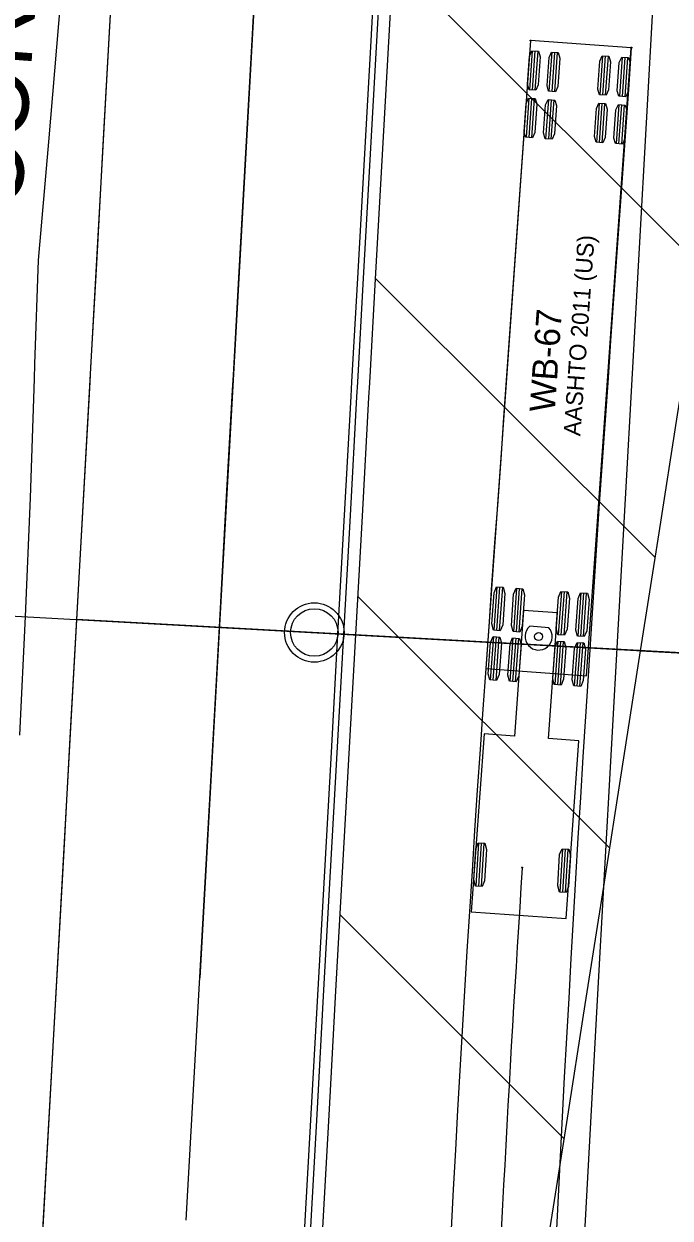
# Model space of a CAD drawing. Extents: x -70 to 701944, y -4 to 666871.
# Drawn here: x 664342.4 to 664396.7, y 657185.7 to 657286.2 of the extents above; entities that cross this region are included whole.
import ezdxf

# ---------------------------------------------------------------- set-up
doc = ezdxf.new("R2010")
doc.units = 0
for name, color, linetype in [('R_Detour', 7, 'Continuous'), ('R_Horz Alg', 7, 'Continuous'), ('R_No Plot', 7, 'Continuous'), ('R_Proposed Const Limits', 7, 'Continuous'), ('R_Proposed Road', 7, 'Continuous'), ('R_Striping', 7, 'Continuous'), ('R_Water', 7, 'Continuous'), ('T_Indications', 7, 'Continuous'), ('T_Vehicle Path Lt Major', 7, 'Continuous')]:
    doc.layers.add(name, color=color, linetype=linetype)

msp = doc.modelspace()

# ---------------------------------------------------------------- linework, layer by layer
at = {"layer": 'R_Detour'}
msp.add_line((664293.54, 657239.01), (664401.25, 657233.03), dxfattribs=at)
at = {"layer": 'R_Horz Alg'}
msp.add_lwpolyline([(664394.26, 657233.42), (664408.24, 657232.64)], dxfattribs=at)
at = {"layer": 'R_No Plot'}
for p, q in [((664396.26, 657305.26), (664390.62, 657204.01)), ((664390.62, 657204.01), (664383.84, 657082.18))]:
    msp.add_line(p, q, dxfattribs=at)
for points in [[(664346.84, 657236.05), (664352.39, 657335.91), (664406.81, 657332.88), (664401.25, 657233.03)], [(664342.84, 657164.17), (664346.84, 657236.05), (664401.25, 657233.03), (664397.25, 657161.14)]]:
    msp.add_lwpolyline(points, close=True, dxfattribs=at)
msp.add_circle((664366.81, 657234.95), 2.5, dxfattribs=at)
at = {"layer": 'R_Proposed Const Limits'}
msp.add_lwpolyline([(664342.05, 657226.31), (664342.52, 657236.3), (664342.92, 657246.29), (664343.26, 657256.29), (664343.3, 657257.53), (664343.61, 657266.29), (664344.47, 657276.26), (664345.33, 657286.22), (664346.19, 657296.19), (664347.04, 657306.16), (664347.88, 657316.13), (664348.73, 657326.1), (664349.53, 657336.07), (664350.15, 657346.05), (664350.71, 657356.03), (664351.35, 657366.01), (664351.89, 657376), (664352.37, 657385.99), (664353.09, 657395.96), (664353.29, 657405.97), (664353.22, 657415.99), (664354.17, 657425.95)], dxfattribs=at)
at = {"layer": 'R_Proposed Road'}
for points in [[(664343.5, 657176.15), (664344.06, 657186.14), (664344.61, 657196.12), (664345.17, 657206.11), (664345.73, 657216.09), (664346.28, 657226.08), (664346.84, 657236.06), (664347.39, 657246.05), (664347.95, 657256.03), (664348.02, 657257.27), (664348.5, 657266.02), (664349.06, 657276), (664349.62, 657285.98), (664350.17, 657295.97), (664350.73, 657305.95), (664351.28, 657315.94), (664351.84, 657325.92), (664352.39, 657335.91), (664352.95, 657345.89)], [(664356.04, 657185.47), (664356.6, 657195.46), (664357.15, 657205.44), (664357.71, 657215.43), (664358.26, 657225.41), (664358.82, 657235.39), (664359.37, 657245.38), (664359.93, 657255.36), (664360, 657256.6), (664360.49, 657265.35), (664361.04, 657275.33), (664361.6, 657285.32), (664362.15, 657295.3), (664362.71, 657305.29), (664363.26, 657315.27), (664363.82, 657325.26), (664364.38, 657335.24), (664364.93, 657345.22)], [(664366.02, 657184.92), (664366.58, 657194.9), (664367.14, 657204.89), (664367.69, 657214.87), (664368.25, 657224.85), (664368.8, 657234.84), (664369.36, 657244.82), (664369.91, 657254.81), (664369.98, 657256.05), (664370.47, 657264.79), (664371.03, 657274.78), (664371.58, 657284.76), (664372.14, 657294.75), (664372.69, 657304.73), (664373.25, 657314.72), (664373.8, 657324.7), (664374.36, 657334.68), (664374.92, 657344.67)], [(664366.51, 657184.89), (664367.07, 657194.87), (664367.62, 657204.86), (664368.18, 657214.84), (664368.74, 657224.83), (664369.29, 657234.81), (664369.85, 657244.8), (664370.4, 657254.78), (664370.47, 657256.02), (664370.96, 657264.77), (664371.52, 657274.75), (664372.07, 657284.73), (664372.63, 657294.72), (664373.18, 657304.7), (664373.74, 657314.69), (664374.29, 657324.67), (664374.85, 657334.66), (664375.41, 657344.64)], [(664367.52, 657184.83), (664368.08, 657194.82), (664368.63, 657204.8), (664369.19, 657214.79), (664369.74, 657224.77), (664370.3, 657234.76), (664370.86, 657244.74), (664371.41, 657254.72), (664371.48, 657255.96), (664371.97, 657264.71), (664372.52, 657274.69), (664373.08, 657284.68), (664373.64, 657294.66), (664374.19, 657304.65), (664374.75, 657314.63), (664375.3, 657324.62), (664375.86, 657334.6), (664376.41, 657344.59)]]:
    msp.add_lwpolyline(points, dxfattribs=at)
at = {"layer": 'R_Striping'}
for p, q in [((664373.46, 657291.56), (664399.32, 657265.7)), ((664371.97, 657264.76), (664395.49, 657241.25)), ((664370.48, 657237.97), (664391.66, 657216.79)), ((664368.99, 657211.18), (664387.83, 657192.33))]:
    msp.add_line(p, q, dxfattribs=at)
msp.add_lwpolyline([(664386.49, 657183.78), (664388.05, 657193.71), (664389.6, 657203.63), (664391.16, 657213.56), (664392.71, 657223.49), (664394.26, 657233.42), (664395.82, 657243.35), (664397.37, 657253.28), (664397.56, 657254.51), (664398.93, 657263.21), (664400.48, 657273.14), (664402.03, 657283.07), (664403.59, 657293), (664405.14, 657302.92), (664406.7, 657312.85), (664408.25, 657322.78), (664409.81, 657332.71), (664411.36, 657342.64)], dxfattribs=at)
at = {"layer": 'R_Water'}
msp.add_circle((664366.81, 657234.95), 2, dxfattribs=at)
at = {"layer": 'T_Indications'}
msp.add_line((664362.81, 657307.12), (664357.17, 657205.87), dxfattribs=at)
at = {"layer": 'T_Vehicle Path Lt Major'}
for p, q in [((664385, 657284.78), (664381.23, 657231.92)), ((664393.48, 657284.18), (664385, 657284.78)), ((664384.94, 657280.63), (664385.17, 657283.92)), ((664385.16, 657280.61), (664385.4, 657283.9)), ((664385.39, 657280.59), (664385.63, 657283.88)), ((664386.58, 657280.51), (664386.82, 657283.8)), ((664386.81, 657280.49), (664387.05, 657283.78)), ((664387.04, 657280.48), (664387.27, 657283.77)), ((664389.71, 657231.31), (664393.48, 657284.18)), ((664390.85, 657280.2), (664391.09, 657283.5)), ((664391.08, 657280.19), (664391.32, 657283.48)), ((664391.31, 657280.17), (664391.55, 657283.46)), ((664392.5, 657280.09), (664392.73, 657283.38)), ((664392.73, 657280.07), (664392.96, 657283.36)), ((664392.96, 657280.05), (664393.19, 657283.34)), ((664384.65, 657276.64), (664384.89, 657279.93)), ((664384.88, 657276.62), (664385.11, 657279.91)), ((664385.11, 657276.6), (664385.34, 657279.9)), ((664386.3, 657276.52), (664386.53, 657279.81)), ((664386.53, 657276.5), (664386.76, 657279.79)), ((664386.75, 657276.49), (664386.99, 657279.78)), ((664390.57, 657276.21), (664390.8, 657279.51)), ((664390.8, 657276.2), (664391.03, 657279.49)), ((664391.03, 657276.18), (664391.26, 657279.47)), ((664392.22, 657276.1), (664392.45, 657279.39)), ((664392.44, 657276.08), (664392.68, 657279.37)), ((664392.67, 657276.06), (664392.91, 657279.36)), ((664381.94, 657235.14), (664382.2, 657238.8)), ((664382.17, 657235.12), (664382.43, 657238.78)), ((664382.4, 657235.11), (664382.66, 657238.77)), ((664383.59, 657235.02), (664383.85, 657238.68)), ((664383.81, 657235.01), (664384.08, 657238.66)), ((664384.04, 657234.99), (664384.3, 657238.65)), ((664387.36, 657234.75), (664387.62, 657238.41)), ((664387.59, 657234.74), (664387.85, 657238.39)), ((664387.82, 657234.72), (664388.08, 657238.38)), ((664389.01, 657234.64), (664389.27, 657238.29)), ((664389.23, 657234.62), (664389.49, 657238.28)), ((664389.46, 657234.6), (664389.72, 657238.26)), ((664384.4, 657236.8), (664383.65, 657226.23)), ((664387.26, 657236.6), (664384.4, 657236.8)), ((664386.51, 657226.03), (664387.26, 657236.6)), ((664386.55, 657235.35), (664384.93, 657235.47)), ((664381.64, 657230.95), (664381.9, 657234.61)), ((664381.87, 657230.93), (664382.13, 657234.59)), ((664382.1, 657230.92), (664382.36, 657234.58)), ((664383.29, 657230.83), (664383.55, 657234.49)), ((664383.52, 657230.82), (664383.78, 657234.47)), ((664383.74, 657230.8), (664384.01, 657234.46)), ((664387.06, 657230.56), (664387.32, 657234.22)), ((664387.29, 657230.55), (664387.55, 657234.21)), ((664387.52, 657230.53), (664387.78, 657234.19)), ((664388.71, 657230.45), (664388.97, 657234.1)), ((664388.93, 657230.43), (664389.2, 657234.09)), ((664389.16, 657230.41), (664389.42, 657234.07)), ((664381.23, 657231.92), (664389.71, 657231.31)), ((664389.71, 657231.31), (664389.71, 657231.31)), ((664381.09, 657226.41), (664380.02, 657211.45)), ((664383.65, 657226.23), (664381.09, 657226.41)), ((664389.07, 657225.84), (664386.51, 657226.03)), ((664388, 657210.88), (664389.07, 657225.84)), ((664380.42, 657213.59), (664380.65, 657217.25)), ((664380.64, 657213.57), (664380.88, 657217.23)), ((664380.87, 657213.56), (664381.11, 657217.22)), ((664387.48, 657213.09), (664387.71, 657216.75)), ((664387.71, 657213.08), (664387.94, 657216.74)), ((664387.94, 657213.06), (664388.17, 657216.72)), ((664380.02, 657211.45), (664388, 657210.88)), ((664388, 657210.88), (664388, 657210.88))]:
    msp.add_line(p, q, dxfattribs=at)
for points in [[(664385, 657284.78), (664384.75, 657281.26), (664384.5, 657277.73), (664384.25, 657274.21), (664384, 657270.68), (664383.74, 657267.16), (664383.49, 657263.64), (664383.24, 657260.11), (664382.99, 657256.59), (664382.74, 657253.06), (664382.49, 657249.54), (664382.24, 657246.01), (664381.98, 657242.49), (664381.73, 657238.96), (664381.48, 657235.44), (664381.23, 657231.92), (664381.23, 657231.92), (664380.99, 657228.51), (664380.75, 657225.1), (664380.52, 657221.69), (664380.3, 657218.28), (664380.08, 657214.87), (664379.86, 657211.46), (664379.86, 657211.46), (664379.65, 657208.12), (664379.45, 657204.78), (664379.25, 657201.43), (664379.06, 657198.09), (664378.87, 657194.75), (664378.68, 657191.4), (664378.5, 657188.06), (664378.32, 657184.72)], [(664393.48, 657284.18), (664393.23, 657280.65), (664392.98, 657277.13), (664392.73, 657273.6), (664392.48, 657270.08), (664392.23, 657266.55), (664391.98, 657263.03), (664391.73, 657259.51), (664391.49, 657255.98), (664391.24, 657252.46), (664391, 657248.93), (664390.76, 657245.4), (664390.53, 657241.88), (664390.29, 657238.35), (664390.06, 657234.83), (664389.84, 657231.3), (664389.62, 657227.89), (664389.41, 657224.48), (664389.2, 657221.07), (664388.99, 657217.66), (664388.79, 657214.25), (664388.59, 657210.84), (664388.59, 657210.84), (664388.39, 657207.51), (664388.21, 657204.18), (664388.02, 657200.84), (664387.84, 657197.51), (664387.66, 657194.18), (664387.49, 657190.84), (664387.32, 657187.51), (664387.15, 657184.18)]]:
    msp.add_lwpolyline(points, dxfattribs=at)
for points in [[(664385.45, 657280.59), (664384.88, 657280.63), (664384.74, 657281.1), (664384.91, 657283.47), (664385.11, 657283.92), (664385.68, 657283.88), (664385.82, 657283.41), (664385.65, 657281.04)], [(664387.1, 657280.47), (664386.52, 657280.51), (664386.39, 657280.99), (664386.56, 657283.36), (664386.76, 657283.8), (664387.33, 657283.76), (664387.47, 657283.29), (664387.3, 657280.92)], [(664391.37, 657280.17), (664390.8, 657280.21), (664390.66, 657280.68), (664390.83, 657283.05), (664391.03, 657283.5), (664391.6, 657283.46), (664391.74, 657282.99), (664391.57, 657280.62)], [(664393.01, 657280.05), (664392.44, 657280.09), (664392.3, 657280.56), (664392.47, 657282.93), (664392.68, 657283.38), (664393.25, 657283.34), (664393.39, 657282.87), (664393.22, 657280.5)], [(664385.16, 657276.6), (664384.59, 657276.64), (664384.46, 657277.11), (664384.62, 657279.48), (664384.83, 657279.93), (664385.4, 657279.89), (664385.54, 657279.42), (664385.37, 657277.05)], [(664386.81, 657276.48), (664386.24, 657276.52), (664386.1, 657277), (664386.27, 657279.37), (664386.48, 657279.81), (664387.05, 657279.77), (664387.18, 657279.3), (664387.02, 657276.93)], [(664391.08, 657276.18), (664390.51, 657276.22), (664390.37, 657276.69), (664390.54, 657279.06), (664390.75, 657279.51), (664391.32, 657279.47), (664391.46, 657279), (664391.29, 657276.63)], [(664392.73, 657276.06), (664392.16, 657276.1), (664392.02, 657276.57), (664392.19, 657278.94), (664392.39, 657279.39), (664392.96, 657279.35), (664393.1, 657278.88), (664392.93, 657276.51)], [(664382.45, 657235.1), (664381.88, 657235.14), (664381.75, 657235.67), (664381.94, 657238.3), (664382.14, 657238.8), (664382.71, 657238.76), (664382.85, 657238.24), (664382.66, 657235.6)], [(664384.1, 657234.99), (664383.53, 657235.03), (664383.39, 657235.55), (664383.58, 657238.18), (664383.79, 657238.68), (664384.36, 657238.64), (664384.5, 657238.12), (664384.31, 657235.49)], [(664387.87, 657234.72), (664387.3, 657234.76), (664387.17, 657235.28), (664387.36, 657237.92), (664387.56, 657238.41), (664388.13, 657238.37), (664388.27, 657237.85), (664388.08, 657235.22)], [(664389.52, 657234.6), (664388.95, 657234.64), (664388.81, 657235.16), (664389, 657237.8), (664389.21, 657238.3), (664389.78, 657238.26), (664389.92, 657237.73), (664389.73, 657235.1)], [(664382.15, 657230.91), (664381.58, 657230.96), (664381.45, 657231.48), (664381.64, 657234.11), (664381.85, 657234.61), (664382.42, 657234.57), (664382.55, 657234.05), (664382.36, 657231.41)], [(664383.8, 657230.8), (664383.23, 657230.84), (664383.09, 657231.36), (664383.28, 657234), (664383.49, 657234.49), (664384.06, 657234.45), (664384.2, 657233.93), (664384.01, 657231.3)], [(664387.57, 657230.53), (664387, 657230.57), (664386.87, 657231.09), (664387.06, 657233.73), (664387.26, 657234.23), (664387.84, 657234.18), (664387.97, 657233.66), (664387.78, 657231.03)], [(664389.22, 657230.41), (664388.65, 657230.45), (664388.51, 657230.98), (664388.7, 657233.61), (664388.91, 657234.11), (664389.48, 657234.07), (664389.62, 657233.54), (664389.43, 657230.91)], [(664380.93, 657213.56), (664380.36, 657213.59), (664380.22, 657214.12), (664380.39, 657216.75), (664380.59, 657217.25), (664381.16, 657217.22), (664381.3, 657216.69), (664381.13, 657214.06)], [(664388, 657213.06), (664387.43, 657213.1), (664387.29, 657213.62), (664387.45, 657216.25), (664387.66, 657216.75), (664388.23, 657216.72), (664388.37, 657216.19), (664388.2, 657213.56)]]:
    msp.add_lwpolyline(points, close=True, dxfattribs=at)
for centre, radius in [((664385, 657284.78), 0.0417), ((664393.48, 657284.18), 0.0417), ((664385.68, 657234.61), 0.34), ((664384.29, 657215.16), 0.0417)]:
    msp.add_circle(centre, radius, dxfattribs=at)
for centre, radius, start, end in [((664385.68, 657234.61), 1.14, 130.9175, 40.9175), ((666933.47, 657052.76), 2554.34, 176.35494, 178.75475)]:
    msp.add_arc(centre, radius, start, end, dxfattribs=at)

# ---------------------------------------------------------------- texts
at = {"layer": 'R_Proposed Const Limits'}
msp.add_text('CONST. LIMITS', height=6, rotation=85.8872, dxfattribs=at).set_placement((664342.12, 657270.39))
at = {"layer": 'T_Vehicle Path Lt Major'}
for s, height, p in [('AASHTO 2011 (US)', 1.4167, (664389.19, 657251.45)), ('WB-67', 2.125, (664387.03, 657253.44))]:
    msp.add_text(s, height=height, rotation=85.9175, dxfattribs=at).set_placement(p)

doc.saveas('drawing.dxf')
